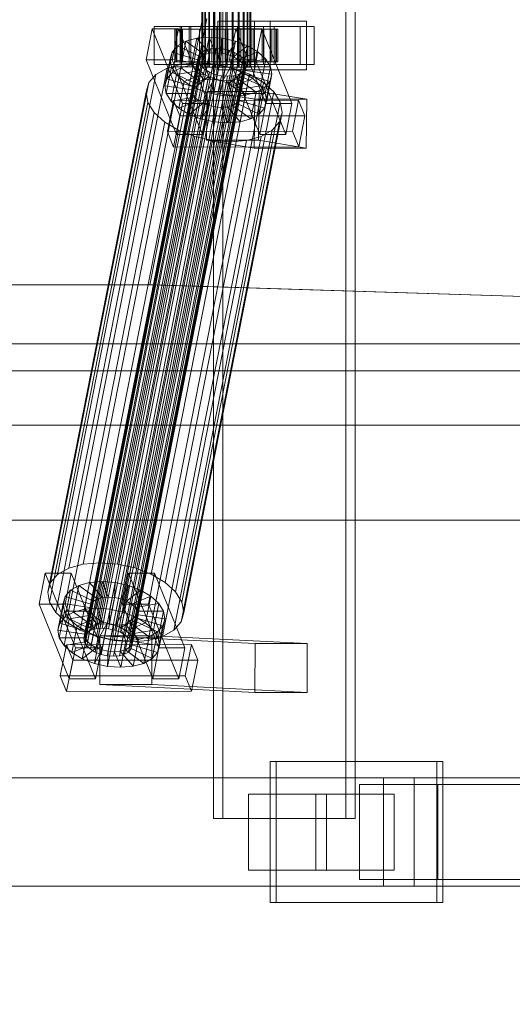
# Model space of a CAD drawing. Header units: millimetres. Extents: x -4395 to 65662, y -65530 to 6847.
# Tile 537 of 656: x 9362 to 9544, y -18494 to -18130. Entities that reach past the tile are written whole.
import ezdxf

# ---------------------------------------------------------------- set-up
doc = ezdxf.new("R2010")
doc.units = ezdxf.units.MM
for name, color, linetype, lineweight in [('COTAS_O', 1, 'Continuous', 0), ('superior_C01', 7, 'Continuous', 0), ('superior_mezcladora', 7, 'Continuous', 0)]:
    doc.layers.add(name, color=color, linetype=linetype, lineweight=lineweight)
doc.dimstyles.new('R19_100', dxfattribs={"dimtxt": 250, "dimasz": 150, "dimexe": 150, "dimexo": 80, "dimgap": 100, "dimtad": 1, "dimtih": 1, "dimtoh": 1, "dimdsep": 46, "dimcen": 0.09, "dimadec": 0, "dimazin": 0, "dimtfac": 1, "dimtdec": 4, "dimtofl": 0, "dimtmove": 0, "dimatfit": 3, "dimfxl": 1, "dimtolj": 1, "dimtzin": 0, "dimarcsym": 0})

# ---------------------------------------------------------------- blocks, each defined once
blk = doc.blocks.new('DIM_R33_37')
at = {"layer": 'COTAS_O'}
for p, q in [((9108.38, -17350), (9063.38, -17500)), ((9808.38, -17350), (9108.38, -17350)), ((9108.38, -18650), (9108.38, -17350)), ((9108.38, -17350), (9153.38, -17500)), ((9108.38, -18650), (9063.38, -18500)), ((9108.38, -18650), (9153.38, -18500)), ((9808.38, -18650), (9108.38, -18650))]:
    blk.add_line(p, q, dxfattribs=at)
blk.add_text('1300 O', height=250, rotation=90, dxfattribs=at).set_placement((9008.38, -18000))

msp = doc.modelspace()

# ---------------------------------------------------------------- linework, layer by layer
at = {"layer": 'superior_C01'}
for p, q in [((9433.898, -17575), (9433.898, -18425)), ((9437.285, -18425), (9437.285, -17575)), ((9482.633, -18425), (9482.633, -17575)), ((9486.02, -17575), (9486.02, -18425)), ((9429.623, -18148), (9429.623, -17852)), ((9429.873, -18148), (9429.873, -17852)), ((9429.986, -18148), (9429.986, -17852)), ((9430.719, -18148), (9430.719, -17852)), ((9430.938, -18148), (9430.938, -17852)), ((9432.104, -18148), (9432.104, -17852)), ((9432.413, -18148), (9432.413, -17852)), ((9433.932, -18148), (9433.932, -17852)), ((9434.312, -18148), (9434.312, -17852)), ((9436.08, -18148), (9436.08, -17852)), ((9436.503, -18148), (9436.503, -17852)), ((9438.401, -18148), (9438.401, -17852)), ((9438.84, -18148), (9438.84, -17852)), ((9440.738, -18148), (9440.738, -17852)), ((9441.161, -18148), (9441.161, -17852)), ((9442.929, -18148), (9442.929, -17852)), ((9443.309, -18148), (9443.309, -17852)), ((9444.828, -18148), (9444.828, -17852)), ((9445.137, -18148), (9445.137, -17852)), ((9446.303, -18148), (9446.303, -17852)), ((9446.522, -18148), (9446.522, -17852)), ((9447.255, -17852), (9447.255, -18148)), ((9447.368, -18148), (9447.368, -17852)), ((9447.618, -18148), (9447.618, -17852)), ((9429.768, -18130), (9410.453, -18228.298)), ((9412.137, -18228.298), (9431.451, -18130)), ((9454.706, -18131), (9435.519, -18131)), ((9435.519, -18131), (9435.519, -18149)), ((9448.954, -18131), (9435.519, -18131)), ((9448.954, -18149), (9448.954, -18131)), ((9448.954, -18131), (9468.141, -18131)), ((9454.706, -18149), (9454.706, -18131)), ((9454.706, -18131), (9468.141, -18131)), ((9468.141, -18131), (9468.141, -18149)), ((9411.328, -18133.859), (9409.075, -18145.327)), ((9420.921, -18133.847), (9411.328, -18133.859)), ((9422.458, -18161.391), (9411.328, -18133.859)), ((9421.576, -18133), (9411.983, -18133)), ((9411.983, -18133), (9411.983, -18147)), ((9425.531, -18133), (9411.983, -18133)), ((9418.668, -18145.315), (9420.921, -18133.847)), ((9420.154, -18134), (9419.626, -18134)), ((9419.626, -18134), (9429.623, -18134)), ((9419.626, -18146), (9419.626, -18134)), ((9419.626, -18134), (9420.393, -18134)), ((9421.94, -18134), (9420.154, -18134)), ((9420.154, -18134), (9429.873, -18134)), ((9420.154, -18146), (9420.154, -18134)), ((9420.393, -18134), (9429.986, -18134)), ((9420.393, -18146), (9420.393, -18134)), ((9420.393, -18134), (9422.402, -18134)), ((9420.921, -18133.847), (9432.051, -18161.379)), ((9421.576, -18147), (9421.576, -18133)), ((9421.576, -18133), (9435.124, -18133)), ((9424.862, -18134), (9421.94, -18134)), ((9421.94, -18134), (9430.719, -18134)), ((9421.94, -18146), (9421.94, -18134)), ((9468.137, -18133), (9422.088, -18133)), ((9422.088, -18133), (9422.088, -18147)), ((9424.911, -18133), (9422.088, -18133)), ((9422.402, -18134), (9430.938, -18134)), ((9422.402, -18146), (9422.402, -18134)), ((9422.402, -18134), (9425.516, -18134)), ((9428.723, -18134), (9424.862, -18134)), ((9424.862, -18134), (9432.104, -18134)), ((9424.862, -18146), (9424.862, -18134)), ((9424.911, -18147), (9424.911, -18133)), ((9424.911, -18133), (9470.959, -18133)), ((9425.516, -18134), (9432.413, -18134)), ((9425.516, -18146), (9425.516, -18134)), ((9425.516, -18134), (9429.524, -18134)), ((9425.531, -18147), (9425.531, -18133)), ((9425.531, -18133), (9435.124, -18133)), ((9433.258, -18134), (9428.723, -18134)), ((9428.723, -18134), (9433.932, -18134)), ((9428.723, -18146), (9428.723, -18134)), ((9429.524, -18134), (9434.312, -18134)), ((9429.524, -18146), (9429.524, -18134)), ((9429.524, -18134), (9434.151, -18134)), ((9429.623, -18134), (9429.873, -18134)), ((9429.623, -18134), (9429.623, -18146)), ((9429.986, -18134), (9429.623, -18134)), ((9429.873, -18134), (9430.719, -18134)), ((9429.873, -18134), (9429.873, -18146)), ((9429.986, -18134), (9429.986, -18146)), ((9430.938, -18134), (9429.986, -18134)), ((9430.719, -18134), (9432.104, -18134)), ((9430.719, -18134), (9430.719, -18146)), ((9430.938, -18134), (9430.938, -18146)), ((9432.413, -18134), (9430.938, -18134)), ((9432.104, -18134), (9433.932, -18134)), ((9432.104, -18134), (9432.104, -18146)), ((9432.413, -18134), (9432.413, -18146)), ((9434.312, -18134), (9432.413, -18134)), ((9438.158, -18134), (9433.258, -18134)), ((9433.258, -18134), (9436.08, -18134)), ((9433.258, -18146), (9433.258, -18134)), ((9433.932, -18134), (9436.08, -18134)), ((9433.932, -18134), (9433.932, -18146)), ((9434.151, -18134), (9436.503, -18134)), ((9434.151, -18146), (9434.151, -18134)), ((9434.151, -18134), (9439.083, -18134)), ((9434.312, -18134), (9434.312, -18146)), ((9436.503, -18134), (9434.312, -18134)), ((9435.124, -18133), (9435.124, -18147)), ((9436.08, -18134), (9438.401, -18134)), ((9436.08, -18134), (9436.08, -18146)), ((9436.503, -18134), (9436.503, -18146)), ((9438.84, -18134), (9436.503, -18134)), ((9443.09, -18134), (9438.158, -18134)), ((9438.158, -18134), (9438.401, -18134)), ((9438.158, -18146), (9438.158, -18134)), ((9438.401, -18134), (9440.738, -18134)), ((9438.401, -18134), (9438.401, -18146)), ((9439.083, -18134), (9438.84, -18134)), ((9438.84, -18134), (9438.84, -18146)), ((9441.161, -18134), (9438.84, -18134)), ((9439.083, -18146), (9439.083, -18134)), ((9439.083, -18134), (9443.983, -18134)), ((9442.027, -18133.821), (9439.773, -18145.289)), ((9443.09, -18134), (9440.738, -18134)), ((9440.738, -18134), (9442.929, -18134)), ((9440.738, -18134), (9440.738, -18146)), ((9443.983, -18134), (9441.161, -18134)), ((9441.161, -18134), (9441.161, -18146)), ((9443.309, -18134), (9441.161, -18134)), ((9451.62, -18133.809), (9442.027, -18133.821)), ((9453.156, -18161.353), (9442.027, -18133.821)), ((9452.275, -18133), (9442.681, -18133)), ((9442.681, -18133), (9442.681, -18147)), ((9456.23, -18133), (9442.681, -18133)), ((9447.717, -18134), (9442.929, -18134)), ((9442.929, -18134), (9444.828, -18134)), ((9442.929, -18134), (9442.929, -18146)), ((9447.717, -18134), (9443.09, -18134)), ((9443.09, -18146), (9443.09, -18134)), ((9448.518, -18134), (9443.309, -18134)), ((9443.309, -18134), (9443.309, -18146)), ((9445.137, -18134), (9443.309, -18134)), ((9443.983, -18146), (9443.983, -18134)), ((9443.983, -18134), (9448.518, -18134)), ((9451.725, -18134), (9444.828, -18134)), ((9444.828, -18134), (9446.303, -18134)), ((9444.828, -18134), (9444.828, -18146)), ((9452.379, -18134), (9445.137, -18134)), ((9445.137, -18134), (9445.137, -18146)), ((9446.522, -18134), (9445.137, -18134)), ((9454.839, -18134), (9446.303, -18134)), ((9446.303, -18134), (9447.255, -18134)), ((9446.303, -18134), (9446.303, -18146)), ((9455.301, -18134), (9446.522, -18134)), ((9446.522, -18134), (9446.522, -18146)), ((9447.368, -18134), (9446.522, -18134)), ((9447.255, -18134), (9456.848, -18134)), ((9447.255, -18146), (9447.255, -18134)), ((9447.255, -18134), (9447.618, -18134)), ((9457.087, -18134), (9447.368, -18134)), ((9447.368, -18134), (9447.368, -18146)), ((9447.618, -18134), (9447.368, -18134)), ((9457.615, -18134), (9447.618, -18134)), ((9447.618, -18134), (9447.618, -18146)), ((9451.725, -18134), (9447.717, -18134)), ((9447.717, -18146), (9447.717, -18134)), ((9448.518, -18146), (9448.518, -18134)), ((9448.518, -18134), (9452.379, -18134)), ((9449.367, -18145.277), (9451.62, -18133.809)), ((9451.62, -18133.809), (9462.75, -18161.341)), ((9454.839, -18134), (9451.725, -18134)), ((9451.725, -18146), (9451.725, -18134)), ((9452.275, -18147), (9452.275, -18133)), ((9452.275, -18133), (9465.823, -18133)), ((9452.379, -18146), (9452.379, -18134)), ((9452.379, -18134), (9455.301, -18134)), ((9456.848, -18134), (9454.839, -18134)), ((9454.839, -18146), (9454.839, -18134)), ((9455.301, -18146), (9455.301, -18134)), ((9455.301, -18134), (9457.087, -18134)), ((9456.23, -18147), (9456.23, -18133)), ((9456.23, -18133), (9465.823, -18133)), ((9456.848, -18134), (9456.848, -18146)), ((9457.615, -18134), (9456.848, -18134)), ((9457.087, -18146), (9457.087, -18134)), ((9457.087, -18134), (9457.615, -18134)), ((9457.615, -18146), (9457.615, -18134)), ((9465.823, -18133), (9465.823, -18147)), ((9468.137, -18147), (9468.137, -18133)), ((9468.137, -18133), (9470.959, -18133)), ((9470.959, -18133), (9470.959, -18147)), ((9423.717, -18138.419), (9420.642, -18140.156)), ((9421.786, -18148.249), (9423.717, -18138.419)), ((9427.673, -18137.325), (9423.717, -18138.419)), ((9423.717, -18138.419), (9430.522, -18143.38)), ((9425.742, -18147.155), (9427.673, -18137.325)), ((9432.241, -18136.948), (9427.673, -18137.325)), ((9427.673, -18137.325), (9432.396, -18142.862)), ((9430.309, -18146.777), (9432.241, -18136.948)), ((9437.108, -18137.313), (9432.241, -18136.948)), ((9432.241, -18136.948), (9434.559, -18142.683)), ((9435.177, -18147.143), (9437.108, -18137.313)), ((9437.108, -18137.313), (9436.865, -18142.856)), ((9441.945, -18138.396), (9437.108, -18137.313)), ((9441.945, -18138.396), (9439.156, -18143.369)), ((9440.013, -18148.226), (9441.945, -18138.396)), ((9446.42, -18140.123), (9441.945, -18138.396)), ((9387.378, -18356.363), (9429.387, -18142.565)), ((9388.834, -18355.541), (9430.844, -18141.742)), ((9390.708, -18355.022), (9432.718, -18141.224)), ((9392.872, -18354.844), (9434.881, -18141.045)), ((9395.178, -18355.017), (9437.187, -18141.218)), ((9397.469, -18355.53), (9439.478, -18141.731)), ((9399.588, -18356.348), (9441.598, -18142.549)), ((9416.726, -18152.246), (9418.658, -18142.416)), ((9418.658, -18142.416), (9417.899, -18145.047)), ((9420.642, -18140.156), (9418.658, -18142.416)), ((9418.658, -18142.416), (9428.125, -18145.274)), ((9418.711, -18149.985), (9420.642, -18140.156)), ((9420.642, -18140.156), (9429.065, -18144.203)), ((9429.387, -18142.565), (9428.447, -18143.635)), ((9430.844, -18141.742), (9429.387, -18142.565)), ((9432.718, -18141.224), (9430.844, -18141.742)), ((9432.396, -18142.862), (9434.559, -18142.683)), ((9434.559, -18142.683), (9432.628, -18152.513)), ((9434.881, -18141.045), (9432.718, -18141.224)), ((9434.559, -18142.683), (9436.865, -18142.856)), ((9437.187, -18141.218), (9434.881, -18141.045)), ((9439.478, -18141.731), (9437.187, -18141.218)), ((9441.598, -18142.549), (9439.478, -18141.731)), ((9446.42, -18140.123), (9441.276, -18144.188)), ((9443.402, -18143.617), (9441.598, -18142.549)), ((9450.229, -18142.377), (9443.08, -18145.255)), ((9444.488, -18149.953), (9446.42, -18140.123)), ((9450.229, -18142.377), (9446.42, -18140.123)), ((9448.297, -18152.207), (9450.229, -18142.377)), ((9453.112, -18145.003), (9450.229, -18142.377)), ((9386.079, -18358.68), (9428.088, -18144.881)), ((9386.325, -18360.017), (9428.334, -18146.218)), ((9386.438, -18357.434), (9428.447, -18143.635)), ((9401.393, -18357.415), (9443.402, -18143.617)), ((9402.758, -18358.659), (9444.768, -18144.861)), ((9445.602, -18146.196), (9403.593, -18359.995)), ((9409.075, -18145.327), (9418.668, -18145.315)), ((9409.075, -18145.327), (9420.204, -18172.859)), ((9415.968, -18154.877), (9417.899, -18145.047)), ((9417.899, -18145.047), (9427.766, -18146.52)), ((9417.899, -18145.047), (9418.419, -18147.868)), ((9429.798, -18172.847), (9418.668, -18145.315)), ((9429.623, -18146), (9419.626, -18146)), ((9419.626, -18146), (9420.154, -18146)), ((9420.393, -18146), (9419.626, -18146)), ((9429.873, -18146), (9420.154, -18146)), ((9420.154, -18146), (9421.94, -18146)), ((9429.986, -18146), (9420.393, -18146)), ((9422.402, -18146), (9420.393, -18146)), ((9430.719, -18146), (9421.94, -18146)), ((9421.94, -18146), (9424.862, -18146)), ((9430.938, -18146), (9422.402, -18146)), ((9425.516, -18146), (9422.402, -18146)), ((9432.104, -18146), (9424.862, -18146)), ((9424.862, -18146), (9428.723, -18146)), ((9432.413, -18146), (9425.516, -18146)), ((9429.524, -18146), (9425.516, -18146)), ((9428.125, -18145.274), (9426.194, -18155.103)), ((9429.065, -18144.203), (9427.134, -18154.033)), ((9427.766, -18146.52), (9428.125, -18145.274)), ((9428.447, -18143.635), (9428.088, -18144.881)), ((9428.088, -18144.881), (9428.334, -18146.218)), ((9428.125, -18145.274), (9429.065, -18144.203)), ((9428.334, -18146.218), (9429.168, -18147.554)), ((9430.522, -18143.38), (9428.59, -18153.21)), ((9433.932, -18146), (9428.723, -18146)), ((9428.723, -18146), (9433.258, -18146)), ((9429.065, -18144.203), (9430.522, -18143.38)), ((9434.312, -18146), (9429.524, -18146)), ((9434.151, -18146), (9429.524, -18146)), ((9429.873, -18146), (9429.623, -18146)), ((9429.623, -18146), (9429.986, -18146)), ((9430.719, -18146), (9429.873, -18146)), ((9429.986, -18146), (9430.938, -18146)), ((9432.396, -18142.862), (9430.464, -18152.692)), ((9430.522, -18143.38), (9432.396, -18142.862)), ((9432.104, -18146), (9430.719, -18146)), ((9430.938, -18146), (9432.413, -18146)), ((9433.932, -18146), (9432.104, -18146)), ((9432.413, -18146), (9434.312, -18146)), ((9436.08, -18146), (9433.258, -18146)), ((9433.258, -18146), (9438.158, -18146)), ((9436.08, -18146), (9433.932, -18146)), ((9436.503, -18146), (9434.151, -18146)), ((9439.083, -18146), (9434.151, -18146)), ((9434.312, -18146), (9436.503, -18146)), ((9436.865, -18142.856), (9434.934, -18152.686)), ((9438.401, -18146), (9436.08, -18146)), ((9436.503, -18146), (9438.84, -18146)), ((9436.865, -18142.856), (9439.156, -18143.369)), ((9439.156, -18143.369), (9437.224, -18153.199)), ((9438.401, -18146), (9438.158, -18146)), ((9438.158, -18146), (9443.09, -18146)), ((9440.738, -18146), (9438.401, -18146)), ((9438.84, -18146), (9439.083, -18146)), ((9438.84, -18146), (9441.161, -18146)), ((9443.983, -18146), (9439.083, -18146)), ((9439.156, -18143.369), (9441.276, -18144.188)), ((9441.276, -18144.188), (9439.344, -18154.017)), ((9439.773, -18145.289), (9449.367, -18145.277)), ((9439.773, -18145.289), (9450.903, -18172.821)), ((9442.929, -18146), (9440.738, -18146)), ((9440.738, -18146), (9443.09, -18146)), ((9443.08, -18145.255), (9441.149, -18155.085)), ((9441.161, -18146), (9443.983, -18146)), ((9441.161, -18146), (9443.309, -18146)), ((9441.276, -18144.188), (9443.08, -18145.255)), ((9444.828, -18146), (9442.929, -18146)), ((9442.929, -18146), (9447.717, -18146)), ((9443.08, -18145.255), (9444.446, -18146.499)), ((9443.09, -18146), (9447.717, -18146)), ((9443.309, -18146), (9448.518, -18146)), ((9443.309, -18146), (9445.137, -18146)), ((9444.768, -18144.861), (9443.402, -18143.617)), ((9448.518, -18146), (9443.983, -18146)), ((9453.112, -18145.003), (9444.446, -18146.499)), ((9445.602, -18146.196), (9444.768, -18144.861)), ((9446.303, -18146), (9444.828, -18146)), ((9444.828, -18146), (9451.725, -18146)), ((9445.137, -18146), (9452.379, -18146)), ((9445.137, -18146), (9446.522, -18146)), ((9445.848, -18147.533), (9445.602, -18146.196)), ((9447.255, -18146), (9446.303, -18146)), ((9446.303, -18146), (9454.839, -18146)), ((9446.522, -18146), (9455.301, -18146)), ((9446.522, -18146), (9447.368, -18146)), ((9456.848, -18146), (9447.255, -18146)), ((9447.618, -18146), (9447.255, -18146)), ((9447.368, -18146), (9457.087, -18146)), ((9447.368, -18146), (9447.618, -18146)), ((9447.618, -18146), (9457.615, -18146)), ((9447.717, -18146), (9451.725, -18146)), ((9452.379, -18146), (9448.518, -18146)), ((9460.496, -18172.809), (9449.367, -18145.277)), ((9451.181, -18154.833), (9453.112, -18145.003)), ((9451.725, -18146), (9454.839, -18146)), ((9455.301, -18146), (9452.379, -18146)), ((9454.874, -18147.823), (9453.112, -18145.003)), ((9454.839, -18146), (9456.848, -18146)), ((9457.087, -18146), (9455.301, -18146)), ((9456.848, -18146), (9457.615, -18146)), ((9457.615, -18146), (9457.087, -18146)), ((9380.572, -18332.659), (9416.787, -18148.35)), ((9385.86, -18331.197), (9422.075, -18146.887)), ((9387.159, -18361.352), (9429.168, -18147.554)), ((9388.525, -18362.596), (9430.534, -18148.798)), ((9390.329, -18363.664), (9432.338, -18149.865)), ((9391.966, -18330.692), (9428.181, -18146.383)), ((9398.474, -18331.181), (9434.689, -18146.872)), ((9402.539, -18363.648), (9444.549, -18149.85)), ((9403.479, -18362.578), (9445.489, -18148.779)), ((9403.839, -18361.332), (9445.848, -18147.533)), ((9404.939, -18332.629), (9441.154, -18148.32)), ((9411.983, -18147), (9421.576, -18147)), ((9411.983, -18147), (9425.531, -18147)), ((9416.787, -18148.35), (9412.676, -18150.672)), ((9416.487, -18157.698), (9418.419, -18147.868)), ((9416.726, -18152.246), (9418.711, -18149.985)), ((9422.075, -18146.887), (9416.787, -18148.35)), ((9418.419, -18147.868), (9428.012, -18147.856)), ((9418.419, -18147.868), (9420.18, -18150.688)), ((9418.711, -18149.985), (9421.786, -18148.249)), ((9427.134, -18154.033), (9418.711, -18149.985)), ((9420.18, -18150.688), (9428.846, -18149.192)), ((9435.124, -18147), (9421.576, -18147)), ((9421.786, -18148.249), (9425.742, -18147.155)), ((9428.59, -18153.21), (9421.786, -18148.249)), ((9428.181, -18146.383), (9422.075, -18146.887)), ((9422.088, -18147), (9468.137, -18147)), ((9422.088, -18147), (9424.911, -18147)), ((9470.959, -18147), (9424.911, -18147)), ((9435.124, -18147), (9425.531, -18147)), ((9425.742, -18147.155), (9430.309, -18146.777)), ((9430.464, -18152.692), (9425.742, -18147.155)), ((9427.766, -18146.52), (9425.835, -18156.35)), ((9428.012, -18147.856), (9426.081, -18157.686)), ((9428.846, -18149.192), (9426.915, -18159.022)), ((9428.012, -18147.856), (9427.766, -18146.52)), ((9428.846, -18149.192), (9428.012, -18147.856)), ((9434.689, -18146.872), (9428.181, -18146.383)), ((9430.212, -18150.436), (9428.846, -18149.192)), ((9429.168, -18147.554), (9430.534, -18148.798)), ((9429.986, -18148), (9429.623, -18148)), ((9429.623, -18148), (9429.873, -18148)), ((9429.873, -18148), (9430.719, -18148)), ((9430.938, -18148), (9429.986, -18148)), ((9432.628, -18152.513), (9430.309, -18146.777)), ((9430.309, -18146.777), (9435.177, -18147.143)), ((9430.534, -18148.798), (9432.338, -18149.865)), ((9430.719, -18148), (9432.104, -18148)), ((9432.413, -18148), (9430.938, -18148)), ((9432.104, -18148), (9433.932, -18148)), ((9432.338, -18149.865), (9434.458, -18150.683)), ((9434.312, -18148), (9432.413, -18148)), ((9433.932, -18148), (9436.08, -18148)), ((9436.503, -18148), (9434.312, -18148)), ((9441.154, -18148.32), (9434.689, -18146.872)), ((9434.934, -18152.686), (9435.177, -18147.143)), ((9435.177, -18147.143), (9440.013, -18148.226)), ((9435.519, -18149), (9454.706, -18149)), ((9448.954, -18149), (9435.519, -18149)), ((9436.08, -18148), (9438.401, -18148)), ((9438.84, -18148), (9436.503, -18148)), ((9437.224, -18153.199), (9440.013, -18148.226)), ((9438.401, -18148), (9440.738, -18148)), ((9441.161, -18148), (9438.84, -18148)), ((9439.344, -18154.017), (9444.488, -18149.953)), ((9440.013, -18148.226), (9444.488, -18149.953)), ((9440.738, -18148), (9442.929, -18148)), ((9447.137, -18150.629), (9441.154, -18148.32)), ((9443.309, -18148), (9441.161, -18148)), ((9444.446, -18146.499), (9442.514, -18156.329)), ((9442.681, -18147), (9452.275, -18147)), ((9442.681, -18147), (9456.23, -18147)), ((9442.929, -18148), (9444.828, -18148)), ((9443.092, -18150.672), (9444.549, -18149.85)), ((9445.137, -18148), (9443.309, -18148)), ((9443.349, -18157.665), (9445.28, -18147.835)), ((9445.526, -18149.171), (9443.595, -18159.001)), ((9444.446, -18146.499), (9445.28, -18147.835)), ((9444.488, -18149.953), (9448.297, -18152.207)), ((9444.549, -18149.85), (9445.489, -18148.779)), ((9444.828, -18148), (9446.303, -18148)), ((9446.522, -18148), (9445.137, -18148)), ((9445.526, -18149.171), (9445.167, -18150.417)), ((9445.28, -18147.835), (9454.874, -18147.823)), ((9445.28, -18147.835), (9445.526, -18149.171)), ((9445.489, -18148.779), (9445.848, -18147.533)), ((9455.393, -18150.644), (9445.526, -18149.171)), ((9446.303, -18148), (9447.255, -18148)), ((9447.368, -18148), (9446.522, -18148)), ((9447.255, -18148), (9447.618, -18148)), ((9447.618, -18148), (9447.368, -18148)), ((9468.141, -18149), (9448.954, -18149)), ((9465.823, -18147), (9452.275, -18147)), ((9454.874, -18147.823), (9452.942, -18157.653)), ((9468.141, -18149), (9454.706, -18149)), ((9455.393, -18150.644), (9454.874, -18147.823)), ((9465.823, -18147), (9456.23, -18147)), ((9470.959, -18147), (9468.137, -18147)), ((9376.461, -18334.981), (9412.676, -18150.672)), ((9392.449, -18364.482), (9434.458, -18150.683)), ((9394.74, -18364.995), (9436.749, -18151.196)), ((9397.046, -18365.168), (9439.055, -18151.369)), ((9399.209, -18364.989), (9441.218, -18151.191)), ((9401.083, -18364.471), (9443.092, -18150.672)), ((9412.676, -18150.672), (9410.023, -18153.694)), ((9410.922, -18334.938), (9447.137, -18150.629)), ((9415.968, -18154.877), (9416.726, -18152.246)), ((9426.194, -18155.103), (9416.726, -18152.246)), ((9418.248, -18160.518), (9420.18, -18150.688)), ((9420.18, -18150.688), (9423.063, -18153.314)), ((9421.132, -18163.144), (9423.063, -18153.314)), ((9423.063, -18153.314), (9430.212, -18150.436)), ((9423.063, -18153.314), (9426.872, -18155.567)), ((9426.872, -18155.567), (9432.016, -18151.503)), ((9428.59, -18153.21), (9427.134, -18154.033)), ((9430.212, -18150.436), (9428.281, -18160.266)), ((9430.464, -18152.692), (9428.59, -18153.21)), ((9432.016, -18151.503), (9430.085, -18161.333)), ((9432.016, -18151.503), (9430.212, -18150.436)), ((9432.628, -18152.513), (9430.464, -18152.692)), ((9431.348, -18157.295), (9434.136, -18152.321)), ((9434.136, -18152.321), (9432.016, -18151.503)), ((9434.136, -18152.321), (9432.205, -18162.151)), ((9434.934, -18152.686), (9432.628, -18152.513)), ((9436.427, -18152.835), (9434.136, -18152.321)), ((9434.458, -18150.683), (9436.749, -18151.196)), ((9436.427, -18152.835), (9434.496, -18162.664)), ((9437.224, -18153.199), (9434.934, -18152.686)), ((9436.184, -18158.378), (9436.427, -18152.835)), ((9438.733, -18153.008), (9436.427, -18152.835)), ((9436.749, -18151.196), (9439.055, -18151.369)), ((9438.733, -18153.008), (9436.801, -18162.837)), ((9439.344, -18154.017), (9437.224, -18153.199)), ((9440.896, -18152.829), (9438.733, -18153.008)), ((9441.052, -18158.743), (9438.733, -18153.008)), ((9440.896, -18152.829), (9438.965, -18162.659)), ((9439.055, -18151.369), (9441.218, -18151.191)), ((9442.77, -18152.311), (9440.839, -18162.14)), ((9442.77, -18152.311), (9440.896, -18152.829)), ((9445.619, -18158.366), (9440.896, -18152.829)), ((9441.149, -18155.085), (9448.297, -18152.207)), ((9441.218, -18151.191), (9443.092, -18150.672)), ((9444.227, -18151.488), (9442.295, -18161.318)), ((9444.227, -18151.488), (9442.77, -18152.311)), ((9449.575, -18157.272), (9442.77, -18152.311)), ((9445.167, -18150.417), (9443.235, -18160.247)), ((9445.167, -18150.417), (9444.227, -18151.488)), ((9452.65, -18155.535), (9444.227, -18151.488)), ((9454.634, -18153.275), (9445.167, -18150.417)), ((9452.229, -18153.641), (9447.137, -18150.629)), ((9448.297, -18152.207), (9451.181, -18154.833)), ((9452.65, -18155.535), (9454.634, -18153.275)), ((9452.703, -18163.105), (9454.634, -18153.275)), ((9453.461, -18160.474), (9455.393, -18150.644)), ((9454.634, -18153.275), (9455.393, -18150.644)), ((9372.795, -18341.52), (9409.01, -18157.211)), ((9373.809, -18338.003), (9410.023, -18153.694)), ((9410.023, -18153.694), (9409.01, -18157.211)), ((9409.01, -18157.211), (9409.704, -18160.982)), ((9425.835, -18156.35), (9415.968, -18154.877)), ((9416.487, -18157.698), (9415.968, -18154.877)), ((9416.014, -18337.95), (9452.229, -18153.641)), ((9419.869, -18341.461), (9456.083, -18157.152)), ((9424.941, -18165.397), (9426.872, -18155.567)), ((9426.194, -18155.103), (9425.835, -18156.35)), ((9425.835, -18156.35), (9426.081, -18157.686)), ((9427.134, -18154.033), (9426.194, -18155.103)), ((9426.872, -18155.567), (9431.348, -18157.295)), ((9431.537, -18156.962), (9431.303, -18174.943)), ((9450.724, -18156.962), (9431.537, -18156.962)), ((9449.065, -18159.83), (9431.537, -18156.962)), ((9441.149, -18155.085), (9439.344, -18154.017)), ((9442.514, -18156.329), (9441.149, -18155.085)), ((9442.514, -18156.329), (9451.181, -18154.833)), ((9443.349, -18157.665), (9442.514, -18156.329)), ((9449.575, -18157.272), (9452.65, -18155.535)), ((9450.489, -18174.943), (9450.724, -18156.962)), ((9450.718, -18165.365), (9452.65, -18155.535)), ((9450.724, -18156.962), (9468.252, -18159.83)), ((9451.181, -18154.833), (9452.942, -18157.653)), ((9456.083, -18157.152), (9452.229, -18153.641)), ((9458.438, -18160.922), (9456.083, -18157.152)), ((9426.081, -18157.686), (9416.487, -18157.698)), ((9418.248, -18160.518), (9416.487, -18157.698)), ((9419.116, -18160.247), (9416.862, -18171.715)), ((9426.915, -18159.022), (9418.248, -18160.518)), ((9421.132, -18163.144), (9418.248, -18160.518)), ((9465.164, -18160.19), (9419.116, -18160.247)), ((9421.434, -18165.983), (9419.116, -18160.247)), ((9428.281, -18160.266), (9421.132, -18163.144)), ((9426.081, -18157.686), (9426.915, -18159.022)), ((9426.915, -18159.022), (9428.281, -18160.266)), ((9428.281, -18160.266), (9430.085, -18161.333)), ((9429.416, -18167.125), (9431.348, -18157.295)), ((9431.348, -18157.295), (9436.184, -18158.378)), ((9434.252, -18168.208), (9436.184, -18158.378)), ((9436.184, -18158.378), (9441.052, -18158.743)), ((9439.12, -18168.573), (9441.052, -18158.743)), ((9441.052, -18158.743), (9445.619, -18158.366)), ((9442.295, -18161.318), (9443.235, -18160.247)), ((9443.235, -18160.247), (9443.595, -18159.001)), ((9443.235, -18160.247), (9452.703, -18163.105)), ((9452.942, -18157.653), (9443.349, -18157.665)), ((9443.595, -18159.001), (9443.349, -18157.665)), ((9443.595, -18159.001), (9453.461, -18160.474)), ((9443.688, -18168.196), (9445.619, -18158.366)), ((9445.619, -18158.366), (9449.575, -18157.272)), ((9447.644, -18167.102), (9449.575, -18157.272)), ((9448.831, -18177.811), (9449.065, -18159.83)), ((9449.065, -18159.83), (9468.252, -18159.83)), ((9453.461, -18160.474), (9452.703, -18163.105)), ((9452.942, -18157.653), (9453.461, -18160.474)), ((9462.911, -18171.658), (9465.164, -18160.19)), ((9465.164, -18160.19), (9467.483, -18165.926)), ((9468.252, -18159.83), (9468.017, -18177.811)), ((9373.489, -18345.291), (9409.704, -18160.982)), ((9409.704, -18160.982), (9412.058, -18164.752)), ((9420.204, -18172.859), (9422.458, -18161.391)), ((9424.941, -18165.397), (9421.132, -18163.144)), ((9458.438, -18160.922), (9422.223, -18345.231)), ((9422.458, -18161.391), (9432.051, -18161.379)), ((9430.085, -18161.333), (9424.941, -18165.397)), ((9432.205, -18162.151), (9429.416, -18167.125)), ((9432.051, -18161.379), (9429.798, -18172.847)), ((9430.085, -18161.333), (9432.205, -18162.151)), ((9432.205, -18162.151), (9434.496, -18162.664)), ((9434.496, -18162.664), (9434.252, -18168.208)), ((9434.496, -18162.664), (9436.801, -18162.837)), ((9436.801, -18162.837), (9438.965, -18162.659)), ((9436.801, -18162.837), (9439.12, -18168.573)), ((9438.965, -18162.659), (9440.839, -18162.14)), ((9438.965, -18162.659), (9443.688, -18168.196)), ((9440.839, -18162.14), (9442.295, -18161.318)), ((9440.839, -18162.14), (9447.644, -18167.102)), ((9442.295, -18161.318), (9450.718, -18165.365)), ((9452.703, -18163.105), (9450.718, -18165.365)), ((9450.903, -18172.821), (9453.156, -18161.353)), ((9453.156, -18161.353), (9462.75, -18161.341)), ((9459.132, -18164.693), (9458.438, -18160.922)), ((9462.75, -18161.341), (9460.496, -18172.809)), ((9375.843, -18349.061), (9412.058, -18164.752)), ((9412.058, -18164.752), (9415.913, -18168.263)), ((9419.181, -18177.451), (9421.434, -18165.983)), ((9421.434, -18165.983), (9467.483, -18165.926)), ((9422.917, -18349.002), (9459.132, -18164.693)), ((9429.416, -18167.125), (9424.941, -18165.397)), ((9434.252, -18168.208), (9429.416, -18167.125)), ((9447.644, -18167.102), (9443.688, -18168.196)), ((9450.718, -18165.365), (9447.644, -18167.102)), ((9458.118, -18168.21), (9459.132, -18164.693)), ((9467.483, -18165.926), (9465.229, -18177.394)), ((9379.698, -18352.572), (9415.913, -18168.263)), ((9384.79, -18355.584), (9421.005, -18171.275)), ((9415.913, -18168.263), (9421.005, -18171.275)), ((9416.862, -18171.715), (9462.911, -18171.658)), ((9416.862, -18171.715), (9419.181, -18177.451)), ((9419.251, -18355.541), (9455.465, -18171.232)), ((9421.005, -18171.275), (9426.988, -18173.584)), ((9421.903, -18352.519), (9458.118, -18168.21)), ((9439.12, -18168.573), (9434.252, -18168.208)), ((9443.688, -18168.196), (9439.12, -18168.573)), ((9451.355, -18173.554), (9455.465, -18171.232)), ((9455.465, -18171.232), (9458.118, -18168.21)), ((9465.229, -18177.394), (9462.911, -18171.658)), ((9390.773, -18357.893), (9426.988, -18173.584)), ((9397.238, -18359.341), (9433.453, -18175.032)), ((9409.851, -18359.326), (9446.066, -18175.016)), ((9415.14, -18357.863), (9451.355, -18173.554)), ((9429.798, -18172.847), (9420.204, -18172.859)), ((9426.988, -18173.584), (9433.453, -18175.032)), ((9431.303, -18174.943), (9450.489, -18174.943)), ((9448.831, -18177.811), (9431.303, -18174.943)), ((9433.453, -18175.032), (9439.96, -18175.521)), ((9439.96, -18175.521), (9446.066, -18175.016)), ((9446.066, -18175.016), (9451.355, -18173.554)), ((9468.017, -18177.811), (9450.489, -18174.943)), ((9460.496, -18172.809), (9450.903, -18172.821)), ((9403.745, -18359.83), (9439.96, -18175.521)), ((9465.229, -18177.394), (9419.181, -18177.451)), ((9468.017, -18177.811), (9448.831, -18177.811)), ((9410.453, -18228.298), (8978.533, -18228.298)), ((8980.217, -18228.298), (9412.137, -18228.298)), ((9410.453, -18228.298), (9412.137, -18228.298)), ((10106.736, -18250), (9410.453, -18228.298)), ((9412.137, -18228.298), (10108.42, -18250)), ((10210.031, -18250), (1105.699, -18250)), ((1107.119, -18250), (10211.451, -18250)), ((9380.572, -18332.659), (9385.86, -18331.197)), ((9385.86, -18331.197), (9391.966, -18330.692)), ((9391.966, -18330.692), (9398.474, -18331.181)), ((9398.474, -18331.181), (9404.939, -18332.629)), ((9371.894, -18334.551), (9369.641, -18346.02)), ((9381.487, -18334.539), (9371.894, -18334.551)), ((9383.024, -18362.083), (9371.894, -18334.551)), ((9373.809, -18338.003), (9376.461, -18334.981)), ((9376.461, -18334.981), (9380.572, -18332.659)), ((9379.234, -18346.008), (9381.487, -18334.539)), ((9381.487, -18334.539), (9392.617, -18362.071)), ((9402.593, -18334.513), (9400.339, -18345.981)), ((9412.186, -18334.501), (9402.593, -18334.513)), ((9413.722, -18362.045), (9402.593, -18334.513)), ((9404.939, -18332.629), (9410.922, -18334.938)), ((9409.933, -18345.969), (9412.186, -18334.501)), ((9410.922, -18334.938), (9416.014, -18337.95)), ((9412.186, -18334.501), (9423.316, -18362.033)), ((9372.795, -18341.52), (9373.809, -18338.003)), ((9388.239, -18338.017), (9384.283, -18339.111)), ((9386.308, -18347.847), (9388.239, -18338.017)), ((9392.807, -18337.64), (9388.239, -18338.017)), ((9388.239, -18338.017), (9392.962, -18343.554)), ((9390.875, -18347.47), (9392.807, -18337.64)), ((9397.674, -18338.005), (9392.807, -18337.64)), ((9392.807, -18337.64), (9395.125, -18343.376)), ((9395.743, -18347.835), (9397.674, -18338.005)), ((9397.674, -18338.005), (9397.431, -18343.549)), ((9402.511, -18339.088), (9397.674, -18338.005)), ((9416.014, -18337.95), (9419.869, -18341.461)), ((9373.489, -18345.291), (9372.795, -18341.52)), ((9381.208, -18340.848), (9379.224, -18343.108)), ((9379.277, -18350.678), (9381.208, -18340.848)), ((9384.283, -18339.111), (9381.208, -18340.848)), ((9381.208, -18340.848), (9389.631, -18344.895)), ((9382.352, -18348.941), (9384.283, -18339.111)), ((9384.283, -18339.111), (9391.088, -18344.073)), ((9402.511, -18339.088), (9399.722, -18344.062)), ((9400.579, -18348.918), (9402.511, -18339.088)), ((9406.986, -18340.816), (9401.842, -18344.88)), ((9406.986, -18340.816), (9402.511, -18339.088)), ((9405.054, -18350.645), (9406.986, -18340.816)), ((9410.795, -18343.069), (9406.986, -18340.816)), ((9419.869, -18341.461), (9422.223, -18345.231)), ((9369.641, -18346.02), (9379.234, -18346.008)), ((9369.641, -18346.02), (9380.77, -18373.551)), ((9375.843, -18349.061), (9373.489, -18345.291)), ((9376.534, -18355.569), (9378.466, -18345.739)), ((9377.292, -18352.938), (9379.224, -18343.108)), ((9379.224, -18343.108), (9378.466, -18345.739)), ((9378.466, -18345.739), (9388.332, -18347.212)), ((9378.466, -18345.739), (9378.985, -18348.56)), ((9379.224, -18343.108), (9388.691, -18345.966)), ((9390.364, -18373.539), (9379.234, -18346.008)), ((9388.691, -18345.966), (9386.76, -18355.796)), ((9389.631, -18344.895), (9387.7, -18354.725)), ((9388.332, -18347.212), (9388.691, -18345.966)), ((9388.691, -18345.966), (9389.631, -18344.895)), ((9391.088, -18344.073), (9389.156, -18353.902)), ((9389.631, -18344.895), (9391.088, -18344.073)), ((9392.962, -18343.554), (9391.03, -18353.384)), ((9391.088, -18344.073), (9392.962, -18343.554)), ((9392.962, -18343.554), (9395.125, -18343.376)), ((9395.125, -18343.376), (9393.194, -18353.205)), ((9395.125, -18343.376), (9397.431, -18343.549)), ((9397.431, -18343.549), (9395.5, -18353.378)), ((9397.431, -18343.549), (9399.722, -18344.062)), ((9399.722, -18344.062), (9397.79, -18353.892)), ((9399.722, -18344.062), (9401.842, -18344.88)), ((9401.842, -18344.88), (9399.91, -18354.71)), ((9400.339, -18345.981), (9409.933, -18345.969)), ((9400.339, -18345.981), (9411.469, -18373.513)), ((9403.646, -18345.947), (9401.715, -18355.777)), ((9401.842, -18344.88), (9403.646, -18345.947)), ((9410.795, -18343.069), (9403.646, -18345.947)), ((9403.646, -18345.947), (9405.012, -18347.191)), ((9413.678, -18345.695), (9405.012, -18347.191)), ((9408.863, -18352.899), (9410.795, -18343.069)), ((9421.062, -18373.501), (9409.933, -18345.969)), ((9413.678, -18345.695), (9410.795, -18343.069)), ((9411.747, -18355.525), (9413.678, -18345.695)), ((9415.44, -18348.515), (9413.678, -18345.695)), ((9422.223, -18345.231), (9422.917, -18349.002)), ((9379.698, -18352.572), (9375.843, -18349.061)), ((9377.053, -18358.39), (9378.985, -18348.56)), ((9378.985, -18348.56), (9388.578, -18348.548)), ((9378.985, -18348.56), (9380.746, -18351.38)), ((9379.277, -18350.678), (9382.352, -18348.941)), ((9382.352, -18348.941), (9386.308, -18347.847)), ((9389.156, -18353.902), (9382.352, -18348.941)), ((9386.308, -18347.847), (9390.875, -18347.47)), ((9391.03, -18353.384), (9386.308, -18347.847)), ((9388.332, -18347.212), (9386.401, -18357.042)), ((9388.578, -18348.548), (9386.647, -18358.378)), ((9388.578, -18348.548), (9388.332, -18347.212)), ((9389.412, -18349.884), (9388.578, -18348.548)), ((9393.194, -18353.205), (9390.875, -18347.47)), ((9390.875, -18347.47), (9395.743, -18347.835)), ((9395.5, -18353.378), (9395.743, -18347.835)), ((9395.743, -18347.835), (9400.579, -18348.918)), ((9397.79, -18353.892), (9400.579, -18348.918)), ((9400.579, -18348.918), (9405.054, -18350.645)), ((9405.012, -18347.191), (9403.08, -18357.021)), ((9403.915, -18358.357), (9405.846, -18348.527)), ((9405.012, -18347.191), (9405.846, -18348.527)), ((9405.846, -18348.527), (9415.44, -18348.515)), ((9405.846, -18348.527), (9406.092, -18349.863)), ((9415.44, -18348.515), (9413.508, -18358.345)), ((9415.959, -18351.336), (9415.44, -18348.515)), ((9422.917, -18349.002), (9421.903, -18352.519)), ((9376.534, -18355.569), (9377.292, -18352.938)), ((9377.292, -18352.938), (9379.277, -18350.678)), ((9386.76, -18355.796), (9377.292, -18352.938)), ((9378.814, -18361.21), (9380.746, -18351.38)), ((9387.7, -18354.725), (9379.277, -18350.678)), ((9384.79, -18355.584), (9379.698, -18352.572)), ((9380.746, -18351.38), (9389.412, -18349.884)), ((9380.746, -18351.38), (9383.629, -18354.006)), ((9383.629, -18354.006), (9390.778, -18351.128)), ((9387.438, -18356.26), (9392.582, -18352.196)), ((9389.412, -18349.884), (9387.481, -18359.714)), ((9390.778, -18351.128), (9388.847, -18360.958)), ((9390.778, -18351.128), (9389.412, -18349.884)), ((9392.582, -18352.196), (9390.651, -18362.025)), ((9392.582, -18352.196), (9390.778, -18351.128)), ((9393.194, -18353.205), (9391.03, -18353.384)), ((9391.914, -18357.987), (9394.702, -18353.014)), ((9394.702, -18353.014), (9392.582, -18352.196)), ((9394.702, -18353.014), (9392.771, -18362.843)), ((9395.5, -18353.378), (9393.194, -18353.205)), ((9396.993, -18353.527), (9394.702, -18353.014)), ((9399.91, -18354.71), (9405.054, -18350.645)), ((9403.336, -18353.003), (9401.405, -18362.833)), ((9403.336, -18353.003), (9401.462, -18353.521)), ((9401.715, -18355.777), (9408.863, -18352.899)), ((9404.793, -18352.18), (9402.861, -18362.01)), ((9404.793, -18352.18), (9403.336, -18353.003)), ((9410.141, -18357.964), (9403.336, -18353.003)), ((9405.733, -18351.109), (9403.801, -18360.939)), ((9406.092, -18349.863), (9404.161, -18359.693)), ((9405.733, -18351.109), (9404.793, -18352.18)), ((9413.216, -18356.228), (9404.793, -18352.18)), ((9405.054, -18350.645), (9408.863, -18352.899)), ((9406.092, -18349.863), (9405.733, -18351.109)), ((9415.2, -18353.967), (9405.733, -18351.109)), ((9415.959, -18351.336), (9406.092, -18349.863)), ((9408.863, -18352.899), (9411.747, -18355.525)), ((9414.027, -18361.166), (9415.959, -18351.336)), ((9415.2, -18353.967), (9415.959, -18351.336)), ((9421.903, -18352.519), (9419.251, -18355.541)), ((9386.401, -18357.042), (9376.534, -18355.569)), ((9377.053, -18358.39), (9376.534, -18355.569)), ((9381.698, -18363.836), (9383.629, -18354.006)), ((9383.629, -18354.006), (9387.438, -18356.26)), ((9390.773, -18357.893), (9384.79, -18355.584)), ((9385.507, -18366.09), (9387.438, -18356.26)), ((9386.76, -18355.796), (9386.401, -18357.042)), ((9386.438, -18357.434), (9387.378, -18356.363)), ((9387.7, -18354.725), (9386.76, -18355.796)), ((9387.378, -18356.363), (9388.834, -18355.541)), ((9387.438, -18356.26), (9391.914, -18357.987)), ((9389.156, -18353.902), (9387.7, -18354.725)), ((9388.834, -18355.541), (9390.708, -18355.022)), ((9391.03, -18353.384), (9389.156, -18353.902)), ((9390.708, -18355.022), (9392.872, -18354.844)), ((9392.872, -18354.844), (9395.178, -18355.017)), ((9396.993, -18353.527), (9395.062, -18363.357)), ((9395.178, -18355.017), (9397.469, -18355.53)), ((9397.79, -18353.892), (9395.5, -18353.378)), ((9396.75, -18359.07), (9396.993, -18353.527)), ((9399.299, -18353.7), (9396.993, -18353.527)), ((9399.299, -18353.7), (9397.367, -18363.53)), ((9397.469, -18355.53), (9399.588, -18356.348)), ((9399.91, -18354.71), (9397.79, -18353.892)), ((9401.462, -18353.521), (9399.299, -18353.7)), ((9401.618, -18359.436), (9399.299, -18353.7)), ((9401.462, -18353.521), (9399.531, -18363.351)), ((9399.588, -18356.348), (9401.393, -18357.415)), ((9401.715, -18355.777), (9399.91, -18354.71)), ((9406.185, -18359.058), (9401.462, -18353.521)), ((9403.08, -18357.021), (9401.715, -18355.777)), ((9403.08, -18357.021), (9411.747, -18355.525)), ((9410.141, -18357.964), (9413.216, -18356.228)), ((9411.284, -18366.057), (9413.216, -18356.228)), ((9411.747, -18355.525), (9413.508, -18358.345)), ((9413.216, -18356.228), (9415.2, -18353.967)), ((9413.269, -18363.797), (9415.2, -18353.967)), ((9419.251, -18355.541), (9415.14, -18357.863)), ((9386.647, -18358.378), (9377.053, -18358.39)), ((9378.814, -18361.21), (9377.053, -18358.39)), ((9387.481, -18359.714), (9378.814, -18361.21)), ((9386.079, -18358.68), (9386.438, -18357.434)), ((9386.325, -18360.017), (9386.079, -18358.68)), ((9387.159, -18361.352), (9386.325, -18360.017)), ((9386.401, -18357.042), (9386.647, -18358.378)), ((9386.647, -18358.378), (9387.481, -18359.714)), ((9387.481, -18359.714), (9388.847, -18360.958)), ((9389.982, -18367.817), (9391.914, -18357.987)), ((9397.238, -18359.341), (9390.773, -18357.893)), ((9391.914, -18357.987), (9396.75, -18359.07)), ((9392.022, -18357.646), (9391.95, -18375.644)), ((9411.209, -18357.646), (9392.022, -18357.646)), ((9449.214, -18360.514), (9392.022, -18357.646)), ((9394.818, -18368.9), (9396.75, -18359.07)), ((9396.75, -18359.07), (9401.618, -18359.436)), ((9403.745, -18359.83), (9397.238, -18359.341)), ((9399.686, -18369.265), (9401.618, -18359.436)), ((9401.393, -18357.415), (9402.758, -18358.659)), ((9401.618, -18359.436), (9406.185, -18359.058)), ((9402.758, -18358.659), (9403.593, -18359.995)), ((9403.915, -18358.357), (9403.08, -18357.021)), ((9403.593, -18359.995), (9403.839, -18361.332)), ((9409.851, -18359.326), (9403.745, -18359.83)), ((9403.801, -18360.939), (9404.161, -18359.693)), ((9413.508, -18358.345), (9403.915, -18358.357)), ((9404.161, -18359.693), (9403.915, -18358.357)), ((9404.161, -18359.693), (9414.027, -18361.166)), ((9404.254, -18368.888), (9406.185, -18359.058)), ((9406.185, -18359.058), (9410.141, -18357.964)), ((9408.21, -18367.794), (9410.141, -18357.964)), ((9415.14, -18357.863), (9409.851, -18359.326)), ((9411.137, -18375.644), (9411.209, -18357.646)), ((9411.209, -18357.646), (9468.401, -18360.514)), ((9413.508, -18358.345), (9414.027, -18361.166)), ((9449.142, -18378.512), (9449.214, -18360.514)), ((9449.214, -18360.514), (9468.401, -18360.514)), ((9468.401, -18360.514), (9468.329, -18378.512)), ((9379.682, -18360.939), (9377.428, -18372.408)), ((9381.698, -18363.836), (9378.814, -18361.21)), ((9425.73, -18360.882), (9379.682, -18360.939)), ((9382, -18366.675), (9379.682, -18360.939)), ((9380.77, -18373.551), (9383.024, -18362.083)), ((9388.847, -18360.958), (9381.698, -18363.836)), ((9385.507, -18366.09), (9381.698, -18363.836)), ((9383.024, -18362.083), (9392.617, -18362.071)), ((9390.651, -18362.025), (9385.507, -18366.09)), ((9388.525, -18362.596), (9387.159, -18361.352)), ((9390.329, -18363.664), (9388.525, -18362.596)), ((9388.847, -18360.958), (9390.651, -18362.025)), ((9392.771, -18362.843), (9389.982, -18367.817)), ((9392.449, -18364.482), (9390.329, -18363.664)), ((9392.617, -18362.071), (9390.364, -18373.539)), ((9390.651, -18362.025), (9392.771, -18362.843)), ((9392.771, -18362.843), (9395.062, -18363.357)), ((9395.062, -18363.357), (9394.818, -18368.9)), ((9395.062, -18363.357), (9397.367, -18363.53)), ((9397.367, -18363.53), (9399.531, -18363.351)), ((9397.367, -18363.53), (9399.686, -18369.265)), ((9399.531, -18363.351), (9401.405, -18362.833)), ((9399.531, -18363.351), (9404.254, -18368.888)), ((9402.539, -18363.648), (9401.083, -18364.471)), ((9401.405, -18362.833), (9402.861, -18362.01)), ((9401.405, -18362.833), (9408.21, -18367.794)), ((9403.479, -18362.578), (9402.539, -18363.648)), ((9402.861, -18362.01), (9403.801, -18360.939)), ((9402.861, -18362.01), (9411.284, -18366.057)), ((9403.839, -18361.332), (9403.479, -18362.578)), ((9403.801, -18360.939), (9413.269, -18363.797)), ((9413.269, -18363.797), (9411.284, -18366.057)), ((9411.469, -18373.513), (9413.722, -18362.045)), ((9414.027, -18361.166), (9413.269, -18363.797)), ((9413.722, -18362.045), (9423.316, -18362.033)), ((9423.316, -18362.033), (9421.062, -18373.501)), ((9423.477, -18372.35), (9425.73, -18360.882)), ((9425.73, -18360.882), (9428.049, -18366.618)), ((9379.747, -18378.143), (9382, -18366.675)), ((9382, -18366.675), (9428.049, -18366.618)), ((9389.982, -18367.817), (9385.507, -18366.09)), ((9394.74, -18364.995), (9392.449, -18364.482)), ((9397.046, -18365.168), (9394.74, -18364.995)), ((9399.209, -18364.989), (9397.046, -18365.168)), ((9401.083, -18364.471), (9399.209, -18364.989)), ((9408.21, -18367.794), (9404.254, -18368.888)), ((9411.284, -18366.057), (9408.21, -18367.794)), ((9428.049, -18366.618), (9425.795, -18378.086)), ((9394.818, -18368.9), (9389.982, -18367.817)), ((9399.686, -18369.265), (9394.818, -18368.9)), ((9404.254, -18368.888), (9399.686, -18369.265)), ((9377.428, -18372.408), (9423.477, -18372.35)), ((9377.428, -18372.408), (9379.747, -18378.143)), ((9390.364, -18373.539), (9380.77, -18373.551)), ((9421.062, -18373.501), (9411.469, -18373.513)), ((9425.795, -18378.086), (9423.477, -18372.35)), ((9425.795, -18378.086), (9379.747, -18378.143)), ((9391.95, -18375.644), (9411.137, -18375.644)), ((9449.142, -18378.512), (9391.95, -18375.644)), ((9468.329, -18378.512), (9411.137, -18375.644)), ((9468.329, -18378.512), (9449.142, -18378.512)), ((9516.118, -18404), (9454.72, -18404)), ((9454.72, -18404), (9454.72, -18456)), ((9456.978, -18404), (9454.72, -18404)), ((9456.978, -18456), (9456.978, -18404)), ((9456.978, -18404), (9518.376, -18404)), ((9516.118, -18456), (9516.118, -18404)), ((9516.118, -18404), (9518.376, -18404)), ((9518.376, -18404), (9518.376, -18456)), ((9496.424, -18410), (8345.216, -18410)), ((8356.506, -18410), (9507.714, -18410)), ((9576.866, -18410), (8425.658, -18410)), ((8439.771, -18410), (9590.979, -18410)), ((9496.424, -18410), (9496.424, -18450)), ((9507.714, -18410), (9496.424, -18410)), ((9822.599, -18410), (9496.424, -18410)), ((9507.714, -18450), (9507.714, -18410)), ((9507.714, -18410), (9833.889, -18410)), ((9516.459, -18412.5), (9487.679, -18412.5)), ((9487.679, -18412.5), (9487.679, -18447.5)), ((9569.532, -18412.5), (9487.679, -18412.5)), ((9516.459, -18447.5), (9516.459, -18412.5)), ((9516.459, -18412.5), (9598.313, -18412.5)), ((9475.478, -18416), (9446.698, -18416)), ((9446.698, -18416), (9446.698, -18444)), ((9471.593, -18416), (9446.698, -18416)), ((9471.593, -18444), (9471.593, -18416)), ((9471.593, -18416), (9500.374, -18416)), ((9475.478, -18444), (9475.478, -18416)), ((9475.478, -18416), (9500.374, -18416)), ((9500.374, -18416), (9500.374, -18444)), ((9433.898, -18425), (9482.633, -18425)), ((9433.898, -18425), (9437.285, -18425)), ((9486.02, -18425), (9437.285, -18425)), ((9486.02, -18425), (9482.633, -18425)), ((9446.698, -18444), (9475.478, -18444)), ((9446.698, -18444), (9471.593, -18444)), ((9500.374, -18444), (9471.593, -18444)), ((9500.374, -18444), (9475.478, -18444)), ((9487.679, -18447.5), (9516.459, -18447.5)), ((9569.532, -18447.5), (9487.679, -18447.5)), ((9598.313, -18447.5), (9516.459, -18447.5)), ((8345.216, -18450), (9496.424, -18450)), ((8356.506, -18450), (9507.714, -18450)), ((8425.658, -18450), (9576.866, -18450)), ((8439.771, -18450), (9590.979, -18450)), ((9496.424, -18450), (9507.714, -18450)), ((9496.424, -18450), (9822.599, -18450)), ((9507.714, -18450), (9833.889, -18450)), ((9454.72, -18456), (9516.118, -18456)), ((9454.72, -18456), (9456.978, -18456)), ((9518.376, -18456), (9456.978, -18456)), ((9518.376, -18456), (9516.118, -18456))]:
    msp.add_line(p, q, dxfattribs=at)
at = {"layer": 'superior_mezcladora'}
for p, q in [((9648.381, -18260), (9198.381, -18260)), ((9628.381, -18280), (9218.381, -18280)), ((9668.381, -18315), (9158.381, -18315))]:
    msp.add_line(p, q, dxfattribs=at)

# ---------------------------------------------------------------- dimensions: what is measured, and where the dimension line sits
at = {"layer": 'COTAS_O'}
dim = msp.add_aligned_dim(p1=(9808.381, -18650), p2=(9808.381, -17350), distance=700, text='<> O', dimstyle='R19_100', dxfattribs=at)
dim.commit()
dim.dimension.update_dxf_attribs({"geometry": 'DIM_R33_37', "text_midpoint": (9108.381, -18000)})

doc.saveas('drawing.dxf')
